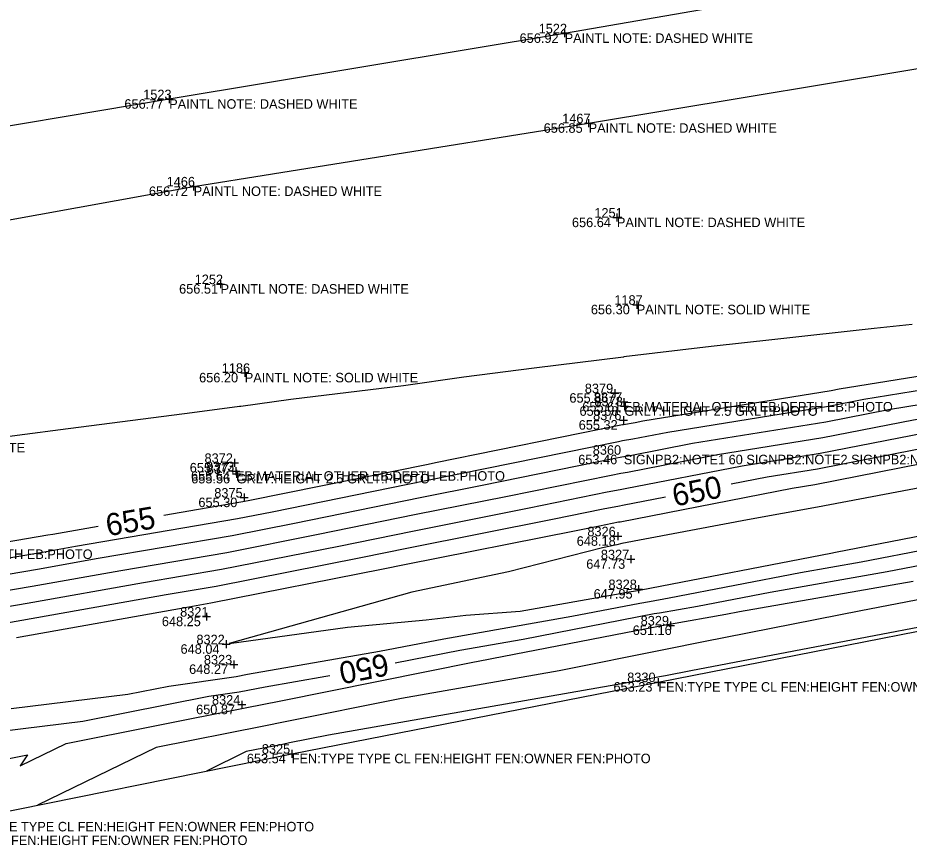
# Model space of a CAD drawing. Extents: x 2129350 to 2137777, y 657588 to 659885.
# Drawn here: x 2136310.8 to 2136423, y 659417 to 659521.2 of the extents above; entities that cross this region are included whole.
import ezdxf

# ---------------------------------------------------------------- set-up
doc = ezdxf.new("R2010")
doc.units = 0
for name, color, linetype in [('DT_X_Contour_Major', 7, 'Continuous'), ('DT_X_Contour_Minor', 7, 'Continuous'), ('DT_X_TIN_Hull', 7, 'Continuous'), ('PV_X_COP', 7, 'Continuous'), ('SV_X_Shot_Marker', 7, 'Continuous'), ('SV_X_Text_Comment', 7, 'Continuous'), ('SV_X_Text_Elevation', 7, 'Continuous'), ('SV_X_Text_Name', 7, 'Continuous')]:
    doc.layers.add(name, color=color, linetype=linetype)

msp = doc.modelspace()

# ---------------------------------------------------------------- linework, layer by layer
at = {"layer": 'DT_X_Contour_Major'}
for points in [[(2136498.88, 659480.9), (2136489.24, 659479.3), (2136473, 659476.14), (2136466.54, 659474.88), (2136448.17, 659471.3), (2136442.02, 659470.1), (2136441.82, 659470.06), (2136436.06, 659468.93), (2136436.04, 659468.94), (2136429.78, 659467.93), (2136411.49, 659464.35), (2136405.14, 659463.32), (2136400.61, 659462.43)], [(2136427.51, 659476.57), (2136414.21, 659474.41), (2136413.19, 659474.21), (2136389.49, 659470.37), (2136388.53, 659470.18), (2136387.03, 659469.94), (2136386.93, 659469.92), (2136363.36, 659465.12), (2136362.44, 659464.94), (2136340.01, 659460.37), (2136339.11, 659460.2), (2136329.18, 659458.5)], [(2136392.36, 659460.82), (2136386.94, 659459.76), (2136386.53, 659459.69), (2136384.51, 659459.29), (2136378.13, 659457.99), (2136359.98, 659454.39), (2136353.99, 659453.17), (2136335.75, 659449.56), (2136329.45, 659448.48), (2136311.28, 659445.25), (2136305.07, 659444.18), (2136294.11, 659442.23)], [(2136358.31, 659439.94), (2136366.42, 659441.52), (2136374.43, 659442.93), (2136390.93, 659446.13), (2136391.57, 659446.24), (2136396.37, 659447.07), (2136405.5, 659448.85), (2136420.26, 659451.44), (2136430.95, 659453.51), (2136444.27, 659455.88), (2136448.91, 659456.78), (2136456.57, 659458.45)], [(2136320.9, 659457.09), (2136315.18, 659456.11), (2136314.55, 659456), (2136290.34, 659451.86), (2136289.99, 659451.8), (2136286.64, 659451.23), (2136286.63, 659451.23), (2136262.48, 659446.66), (2136262.03, 659446.56), (2136240.81, 659442.55), (2136240.22, 659442.42), (2136240.13, 659442.4), (2136222.53, 659439.1)], [(2136252.46, 659418.46), (2136266.97, 659421.97), (2136270.94, 659422.63), (2136291.06, 659427.26), (2136291.22, 659427.29), (2136294.15, 659427.32), (2136296.29, 659427.74), (2136297.49, 659427.74), (2136300.27, 659429.63), (2136308.72, 659431.32), (2136318.95, 659432.57), (2136334.83, 659435.72), (2136338.66, 659436.27), (2136341.92, 659436.91), (2136349.57, 659438.24), (2136350.06, 659438.34)]]:
    msp.add_lwpolyline(points, dxfattribs=at)
at = {"layer": 'DT_X_Contour_Minor'}
for points in [[(2136532.36, 659493.67), (2136512.6, 659490.33), (2136492.65, 659486.96), (2136488.23, 659486.23), (2136484.05, 659485.42), (2136464.16, 659481.55), (2136459.51, 659480.64), (2136439.62, 659476.77), (2136438.98, 659476.64), (2136437.54, 659476.36), (2136437.49, 659476.38), (2136417.32, 659473.11), (2136412.85, 659472.24), (2136392.62, 659468.96), (2136388.21, 659468.1), (2136386.93, 659467.89), (2136386.44, 659467.79), (2136366.32, 659463.7), (2136361.94, 659462.83), (2136342.81, 659458.93), (2136338.44, 659458.07), (2136318.03, 659454.58), (2136313.9, 659453.85), (2136293.28, 659450.33)], [(2136529.55, 659491.41), (2136512.9, 659488.6), (2136496.09, 659485.76), (2136488.48, 659484.5), (2136481.29, 659483.1), (2136464.75, 659479.88), (2136456.67, 659478.3), (2136440.22, 659475.1), (2136439.69, 659475), (2136437.17, 659474.5), (2136437.12, 659474.52), (2136420.44, 659471.82), (2136412.51, 659470.26), (2136395.75, 659467.55), (2136387.89, 659466.01), (2136386.83, 659465.84), (2136385.96, 659465.67), (2136369.27, 659462.27), (2136361.45, 659460.72), (2136345.6, 659457.49), (2136337.77, 659455.94), (2136320.88, 659453.06), (2136313.25, 659451.7), (2136296.23, 659448.79)], [(2136526.74, 659489.15), (2136513.2, 659486.86), (2136499.52, 659484.55), (2136488.73, 659482.77), (2136478.52, 659480.78), (2136465.35, 659478.21), (2136453.84, 659475.97), (2136440.82, 659473.43), (2136440.4, 659473.35), (2136436.8, 659472.65), (2136436.76, 659472.66), (2136423.55, 659470.52), (2136412.17, 659468.29), (2136398.88, 659466.14), (2136387.57, 659463.93), (2136386.73, 659463.79), (2136385.48, 659463.54), (2136372.23, 659460.84), (2136360.96, 659458.61), (2136348.4, 659456.05), (2136337.09, 659453.81), (2136323.74, 659451.53), (2136312.59, 659449.55), (2136299.18, 659447.26)], [(2136538.74, 659485.75), (2136518.31, 659482.37), (2136514.09, 659481.65), (2136509.83, 659480.93), (2136489.49, 659477.57), (2136470.23, 659473.82), (2136467.13, 659473.21), (2136445.34, 659468.96), (2136442.62, 659468.43), (2136442.54, 659468.42), (2136435.69, 659467.08), (2136435.68, 659467.08), (2136432.9, 659466.63), (2136411.15, 659462.37), (2136408.27, 659461.91), (2136386.62, 659457.67), (2136386.43, 659457.64), (2136384.03, 659457.17), (2136381.09, 659456.57), (2136359.49, 659452.28), (2136356.78, 659451.73), (2136335.08, 659447.43), (2136332.3, 659446.95), (2136310.63, 659443.09)], [(2136423.41, 659482.58), (2136418.62, 659482.06), (2136406.12, 659480.66), (2136398.1, 659479.78), (2136387.08, 659478.47), (2136387.04, 659478.46), (2136375.8, 659477.08), (2136366.96, 659475.91), (2136359.35, 659474.84), (2136345.18, 659473.12), (2136338.87, 659472.25), (2136338.69, 659472.23), (2136332.75, 659471.45), (2136316.16, 659469.28), (2136311.65, 659468.7), (2136292.14, 659466.14)], [(2136309.96, 659434.18), (2136324.65, 659435.99), (2136329.81, 659437.01), (2136338.28, 659438.22), (2136339.7, 659438.5), (2136356.31, 659441.39), (2136364.41, 659442.97), (2136380.53, 659445.79), (2136389.11, 659447.45), (2136390.31, 659447.67), (2136392.82, 659448.1), (2136409.33, 659451.31), (2136417, 659452.65), (2136434.36, 659456.03), (2136441.25, 659457.25), (2136448.25, 659458.61), (2136452.56, 659459.55), (2136470.19, 659463.17), (2136477.53, 659464.78), (2136488.98, 659467.14), (2136489.6, 659467.26), (2136506.84, 659470.53), (2136514.05, 659471.91), (2136532.48, 659475.4)], [(2136540.89, 659471.62), (2136517.7, 659467.18), (2136516.8, 659467), (2136516.12, 659466.85), (2136516.12, 659466.85), (2136491.13, 659461.62), (2136489.65, 659461.31), (2136469.05, 659457.02), (2136462.85, 659455.53), (2136450.2, 659453.06), (2136431.98, 659449.36), (2136416.95, 659446.49), (2136397.12, 659442.56), (2136392.32, 659441.62), (2136378.97, 659438.91), (2136359.1, 659435.43), (2136344.45, 659432.49), (2136341.74, 659431.95), (2136328.2, 659429.26), (2136313.24, 659421.99)], [(2136426.67, 659469.22), (2136411.83, 659466.32), (2136402.01, 659464.73), (2136387.25, 659461.84), (2136386.63, 659461.74), (2136384.99, 659461.42), (2136375.18, 659459.42), (2136360.47, 659456.5), (2136351.19, 659454.61), (2136336.42, 659451.68), (2136326.59, 659450.01), (2136311.94, 659447.4), (2136302.12, 659445.72)], [(2136527.37, 659466.91), (2136496.56, 659460.07), (2136496.2, 659459.99), (2136489.68, 659458.62), (2136489.3, 659458.54), (2136483.92, 659457.42), (2136451.27, 659449.61), (2136450.06, 659449.38), (2136448.31, 659449.02), (2136395.52, 659438.94), (2136392.34, 659438.31), (2136391.57, 659438.16), (2136389.43, 659437.73), (2136349.91, 659430.81), (2136345, 659429.83), (2136344.09, 659429.64), (2136339.55, 659428.74), (2136334.54, 659426.3)], [(2136426.82, 659462.45), (2136411.46, 659459.55), (2136402.65, 659457.95), (2136386.86, 659454.97), (2136386.22, 659454.8), (2136384.39, 659454.43), (2136372.58, 659451.39), (2136360.41, 659448.82), (2136337.4, 659442.35), (2136352.31, 659444.41), (2136362.2, 659445.34), (2136367.18, 659445.94), (2136374.05, 659446.45), (2136386.63, 659448.65), (2136387.28, 659448.78), (2136389.05, 659449.09), (2136389.27, 659449.13), (2136413.16, 659453.77), (2136413.75, 659453.87), (2136437.77, 659458.54)], [(2136298.66, 659425.66), (2136311.98, 659428.35), (2136311.08, 659426.97), (2136316.85, 659429.77), (2136339.39, 659434.26), (2136343.9, 659435.16), (2136368.3, 659440.05), (2136368.52, 659440.08), (2136370.46, 659440.48), (2136392.76, 659444.81), (2136392.83, 659444.82), (2136399.92, 659446.05), (2136401.67, 659446.39), (2136423.52, 659450.22)]]:
    msp.add_lwpolyline(points, dxfattribs=at)
at = {"layer": 'DT_X_TIN_Hull'}
msp.add_lwpolyline([(2136302.89, 659419.89), (2136345.27, 659428.48), (2136391.43, 659437.5), (2136450.04, 659448.99), (2136489.52, 659457.63), (2136542.25, 659466.78), (2136596.64, 659474.92), (2136680.8, 659483.85), (2136722.38, 659493.38), (2136738.74, 659495.63), (2136783.78, 659502), (2136843.47, 659510.83), (2136902.11, 659519.35), (2136937.73, 659522.76), (2136977.16, 659531.24), (2137034.04, 659538.87), (2137100.67, 659538.67), (2137141.97, 659546.72), (2137190.29, 659553.31), (2137205.51, 659567.67), (2137219.2, 659576.65), (2137216.8, 659580.68), (2137242.81, 659580.4), (2137253.63, 659571.75)], dxfattribs=at)
at = {"layer": 'PV_X_COP'}
for points in [[(2137275.59, 659654.74), (2137225.49, 659648.9), (2137175.37, 659643.04), (2137124.94, 659636.74), (2137074.86, 659630.47), (2137024.65, 659623.94), (2136974.44, 659617.7), (2136924.61, 659610.44), (2136875.04, 659603.35), (2136825.3, 659596.22), (2136775.02, 659588.45), (2136725.25, 659580.73), (2136676.14, 659572.88), (2136626.42, 659564.48), (2136576.82, 659555.17), (2136527.33, 659546.2), (2136478.17, 659536.47), (2136428.93, 659527.79), (2136379.64, 659519.25), (2136329.84, 659510.95), (2136280.38, 659502.64)], [(2136283.69, 659491.06), (2136332.92, 659499.96), (2136382.66, 659507.92), (2136432.22, 659516.18), (2136481.88, 659524.41), (2136530.83, 659534.32), (2136580.2, 659543.45), (2136629.4, 659552.49), (2136679.29, 659560.41), (2136728.6, 659569.29), (2136778.34, 659577.19), (2136828.18, 659584.68), (2136877.81, 659591.29), (2136928.17, 659598.69), (2136978.01, 659606.02), (2137027.73, 659612.26), (2137078.25, 659618.56), (2137128.21, 659625.22), (2137178.15, 659631.69), (2137228.57, 659637.49), (2137278.76, 659642.81)]]:
    msp.add_lwpolyline(points, dxfattribs=at)
at = {"layer": 'SV_X_Shot_Marker'}
for p, q in [((2136379.64, 659519.75), (2136379.64, 659518.75)), ((2136379.14, 659519.25), (2136380.14, 659519.25)), ((2136379.64, 659519.25), (2136379.64, 659519.25)), ((2136329.34, 659510.95), (2136330.34, 659510.95)), ((2136329.84, 659511.45), (2136329.84, 659510.45)), ((2136329.84, 659510.95), (2136329.84, 659510.95)), ((2136382.66, 659508.42), (2136382.66, 659507.42)), ((2136382.16, 659507.92), (2136383.16, 659507.92)), ((2136382.66, 659507.92), (2136382.66, 659507.92)), ((2136332.42, 659499.96), (2136333.42, 659499.96)), ((2136332.92, 659500.46), (2136332.92, 659499.46)), ((2136332.92, 659499.96), (2136332.92, 659499.96)), ((2136385.72, 659496.03), (2136386.72, 659496.03)), ((2136386.22, 659496.53), (2136386.22, 659495.53)), ((2136386.22, 659496.03), (2136386.22, 659496.03)), ((2136335.81, 659487.65), (2136336.81, 659487.65)), ((2136336.31, 659488.15), (2136336.31, 659487.15)), ((2136336.31, 659487.65), (2136336.31, 659487.65)), ((2136388.22, 659485.05), (2136389.22, 659485.05)), ((2136388.72, 659485.55), (2136388.72, 659484.55)), ((2136388.72, 659485.05), (2136388.72, 659485.05)), ((2136339.36, 659476.97), (2136339.36, 659475.97)), ((2136338.86, 659476.47), (2136339.86, 659476.47)), ((2136339.36, 659476.47), (2136339.36, 659476.47)), ((2136385.46, 659473.91), (2136386.46, 659473.91)), ((2136385.96, 659474.41), (2136385.96, 659473.41)), ((2136385.96, 659473.91), (2136385.96, 659473.91)), ((2136386.58, 659472.8), (2136387.58, 659472.8)), ((2136387.08, 659473.3), (2136387.08, 659472.3)), ((2136387.08, 659472.8), (2136387.08, 659472.8)), ((2136387.17, 659472.76), (2136387.17, 659471.76)), ((2136386.67, 659472.26), (2136387.67, 659472.26)), ((2136387.17, 659472.26), (2136387.17, 659472.26)), ((2136386.56, 659470.51), (2136387.56, 659470.51)), ((2136387.06, 659471.01), (2136387.06, 659470.01)), ((2136387.06, 659470.51), (2136387.06, 659470.51)), ((2136337.55, 659465.12), (2136338.55, 659465.12)), ((2136338.05, 659465.62), (2136338.05, 659464.62)), ((2136338.05, 659465.12), (2136338.05, 659465.12)), ((2136337.74, 659464.08), (2136338.74, 659464.08)), ((2136337.83, 659463.74), (2136338.83, 659463.74)), ((2136338.24, 659464.58), (2136338.24, 659463.58)), ((2136338.24, 659464.08), (2136338.24, 659464.08)), ((2136338.33, 659464.24), (2136338.33, 659463.24)), ((2136338.33, 659463.74), (2136338.33, 659463.74)), ((2136339.29, 659461.25), (2136339.29, 659460.25)), ((2136338.79, 659460.75), (2136339.79, 659460.75)), ((2136339.29, 659460.75), (2136339.29, 659460.75)), ((2136385.84, 659455.88), (2136386.84, 659455.88)), ((2136386.34, 659456.38), (2136386.34, 659455.38)), ((2136386.34, 659455.88), (2136386.34, 659455.88)), ((2136387.97, 659453.48), (2136387.97, 659452.48)), ((2136387.47, 659452.98), (2136388.47, 659452.98)), ((2136387.97, 659452.98), (2136387.97, 659452.98)), ((2136388.44, 659449.22), (2136389.44, 659449.22)), ((2136388.94, 659449.72), (2136388.94, 659448.72)), ((2136388.94, 659449.22), (2136388.94, 659449.22)), ((2136334.05, 659445.75), (2136335.05, 659445.75)), ((2136334.55, 659446.25), (2136334.55, 659445.25)), ((2136334.55, 659445.75), (2136334.55, 659445.75)), ((2136392.48, 659444.64), (2136393.48, 659444.64)), ((2136392.98, 659445.14), (2136392.98, 659444.14)), ((2136392.98, 659444.64), (2136392.98, 659444.64)), ((2136336.53, 659442.27), (2136337.53, 659442.27)), ((2136337.03, 659442.77), (2136337.03, 659441.77)), ((2136337.03, 659442.27), (2136337.03, 659442.27)), ((2136337.98, 659440.23), (2136337.98, 659439.23)), ((2136337.48, 659439.73), (2136338.48, 659439.73)), ((2136337.98, 659439.73), (2136337.98, 659439.73)), ((2136391.43, 659438), (2136391.43, 659437)), ((2136390.93, 659437.5), (2136391.93, 659437.5)), ((2136391.43, 659437.5), (2136391.43, 659437.5)), ((2136338.49, 659434.66), (2136339.49, 659434.66)), ((2136338.99, 659435.16), (2136338.99, 659434.16)), ((2136338.99, 659434.66), (2136338.99, 659434.66)), ((2136345.27, 659428.98), (2136345.27, 659427.98)), ((2136344.77, 659428.48), (2136345.77, 659428.48)), ((2136345.27, 659428.48), (2136345.27, 659428.48))]:
    msp.add_line(p, q, dxfattribs=at)

# ---------------------------------------------------------------- texts
at = {"layer": 'DT_X_Contour_Major'}
for s, rotation, p in [('650', 11.0619, (2136393.49, 659459.61)), ('655', 9.6915, (2136322.11, 659455.87)), ('650', 191.0324, (2136357.18, 659441.15))]:
    msp.add_text(s, height=2.8, rotation=rotation, dxfattribs=at).set_placement(p)
at = {"layer": 'SV_X_Text_Comment'}
for s, p in [('PAINTL NOTE: DASHED WHITE', (2136379.64, 659518.05)), ('PAINTL NOTE: DASHED WHITE', (2136329.84, 659509.75)), ('PAINTL NOTE: DASHED WHITE', (2136382.66, 659506.72)), ('PAINTL NOTE: DASHED WHITE', (2136332.92, 659498.76)), ('PAINTL NOTE: DASHED WHITE', (2136386.22, 659494.83)), ('PAINTL NOTE: DASHED WHITE', (2136336.31, 659486.45)), ('PAINTL NOTE: SOLID WHITE', (2136388.72, 659483.85)), ('PAINTL NOTE: SOLID WHITE', (2136339.36, 659475.27)), ('EB:MATERIAL OTHER EB:DEPTH EB:PHOTO', (2136387.08, 659471.6)), ('GRLT:HEIGHT 2.5 GRLT:PHOTO', (2136387.17, 659471.06)), ('PAINTL NOTE: SOLID WHITE', (2136289.85, 659466.44)), ('SIGNPB2:NOTE1 60 SIGNPB2:NOTE2 SIGNPB2:NOTE3 SIGNPB2:PHOTO SIGNPB2:WIDTH', (2136387.09, 659464.95)), ('EB:MATERIAL OTHER EB:DEPTH EB:PHOTO', (2136338.24, 659462.88)), ('GRLT:HEIGHT 2.5 GRLT:PHOTO', (2136338.33, 659462.54)), ('EB:MATERIAL OTHER EB:DEPTH EB:PHOTO', (2136286.32, 659453.02)), ('FEN:TYPE TYPE CL FEN:HEIGHT FEN:OWNER FEN:PHOTO', (2136391.43, 659436.3)), ('FEN:TYPE TYPE CL FEN:HEIGHT FEN:OWNER FEN:PHOTO', (2136345.27, 659427.28)), ('FEN:TYPE TYPE CL FEN:HEIGHT FEN:OWNER FEN:PHOTO', (2136302.89, 659418.69)), ('FEN:TYPE TYPE CL FEN:HEIGHT FEN:OWNER FEN:PHOTO', (2136294.5, 659416.97))]:
    msp.add_text(s, height=1.2, dxfattribs=at).set_placement(p)
at = {"layer": 'SV_X_Text_Elevation'}
for s, p in [('656.92', (2136373.97, 659518.05)), ('656.77', (2136324.2, 659509.75)), ('656.85', (2136377, 659506.72)), ('656.72', (2136327.29, 659498.76)), ('656.64', (2136380.56, 659494.83)), ('656.51', (2136331.09, 659486.45)), ('656.30', (2136382.94, 659483.85)), ('656.20', (2136333.61, 659475.27)), ('655.86', (2136380.24, 659472.71)), ('655.61', (2136381.86, 659471.6)), ('655.58', (2136381.51, 659471.06)), ('655.32', (2136381.41, 659469.31)), ('653.46', (2136381.35, 659464.95)), ('655.77', (2136332.43, 659463.92)), ('655.64', (2136332.59, 659462.88)), ('655.56', (2136332.61, 659462.54)), ('655.30', (2136333.52, 659459.55)), ('648.18', (2136381.16, 659454.68)), ('647.73', (2136382.36, 659451.78)), ('647.95', (2136383.29, 659448.02)), ('648.25', (2136328.92, 659444.55)), ('651.16', (2136388.21, 659443.44)), ('648.04', (2136331.27, 659441.07)), ('648.27', (2136332.35, 659438.53)), ('653.23', (2136385.79, 659436.3)), ('650.87', (2136333.23, 659433.46)), ('653.54', (2136339.62, 659427.28))]:
    msp.add_text(s, height=1.2, dxfattribs=at).set_placement(p)
at = {"layer": 'SV_X_Text_Name'}
for s, p in [('1522', (2136376.37, 659519.25)), ('1523', (2136326.57, 659510.95)), ('1467', (2136379.33, 659507.92)), ('1466', (2136329.52, 659499.96)), ('1251', (2136383.38, 659496.03)), ('1252', (2136333.05, 659487.65)), ('1187', (2136385.9, 659485.05)), ('1186', (2136336.46, 659476.47)), ('8379', (2136382.18, 659473.91)), ('8377', (2136383.31, 659472.8)), ('8378', (2136383.39, 659472.26)), ('8376', (2136383.22, 659470.51)), ('8360', (2136383.18, 659466.15)), ('8372', (2136334.29, 659465.12)), ('8373', (2136334.47, 659464.08)), ('8374', (2136334.57, 659463.74)), ('8375', (2136335.52, 659460.75)), ('8326', (2136382.5, 659455.88)), ('8327', (2136384.2, 659452.98)), ('8328', (2136385.16, 659449.22)), ('8321', (2136331.22, 659445.75)), ('8329', (2136389.21, 659444.64)), ('8322', (2136333.27, 659442.27)), ('8323', (2136334.21, 659439.73)), ('8330', (2136387.52, 659437.5)), ('8324', (2136335.23, 659434.66)), ('8325', (2136341.51, 659428.48))]:
    msp.add_text(s, height=1.2, dxfattribs=at).set_placement(p)

doc.saveas('drawing.dxf')
